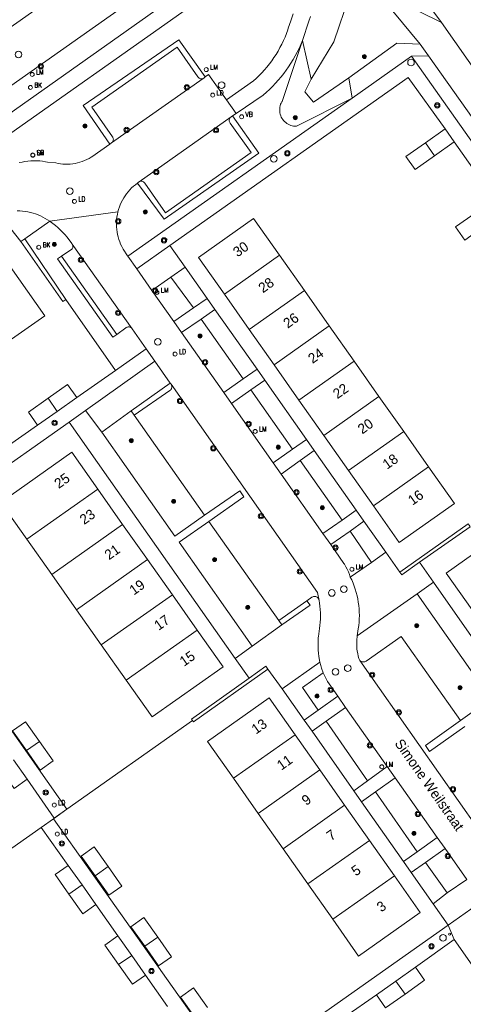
# Model space of a CAD drawing. Header units: metres. Extents: x 138165 to 154469, y 480134 to 494189.
# Tile 1016 of 1056: x 151268 to 151323, y 484192 to 484315. Entities that reach past the tile are written whole.
import ezdxf

# ---------------------------------------------------------------- set-up
doc = ezdxf.new("R2010")
doc.units = ezdxf.units.M
doc.header["$LTSCALE"] = 0.001
doc.header["$MEASUREMENT"] = 0
for name, color, linetype, lineweight in [('Level 5', 7, 'Continuous', 0), ('TOP-L-terrein schutting raster hek leuning', 7, 'Continuous', 0), ('TOP-L-topo objecten punt', 7, 'Continuous', 0), ('TOP-L-topo objecten vlak', 7, 'Continuous', 0), ('TOP-T-topo huisnummering naamgeving', 7, 'Continuous', 0)]:
    doc.layers.add(name, color=color, linetype=linetype, lineweight=lineweight)
doc.styles.add('Style-INTL_ISO', font='INTL_ISO.shx')
doc.styles.add('Style-STANDARD', font='STANDARD.shx')

# ---------------------------------------------------------------- blocks, each defined once
blk = doc.blocks.new('24')
at = {"layer": 'TOP-L-topo objecten punt', "color": 7, "linetype": 'Continuous', "lineweight": 0}
for radius in [0.025, 0.0182, 0.0115, 0.005]:
    blk.add_circle((0, 0), radius, dxfattribs=at)
blk = doc.blocks.new('39')
at = {"layer": 'TOP-L-topo objecten punt', "color": 7, "linetype": 'Continuous', "lineweight": 0}
for p, q in [((0.0175, 0.0175), (-0.0175, 0.0175)), ((-0.0175, 0.0175), (-0.0175, -0.0175)), ((0.0175, 0.0175), (0.0175, -0.0175)), ((0.0175, -0.0175), (-0.0175, -0.0175))]:
    blk.add_line(p, q, dxfattribs=at)
blk.add_circle((0, 0), 0.0332, dxfattribs=at)
blk = doc.blocks.new('121')
at = {"layer": 'TOP-L-topo objecten punt', "color": 7, "linetype": 'Continuous', "lineweight": 0}
blk.add_circle((0, 0), 0.025, dxfattribs=at)
at = {"layer": 'TOP-L-topo objecten punt', "color": 7, "linetype": 'Continuous', "lineweight": 0, "style": 'Style-STANDARD'}
blk.add_text('LD', height=0.06, dxfattribs=at).set_placement((0.0483, 0))
blk = doc.blocks.new('*U13')
at = {"layer": 'Level 5', "color": 7, "linetype": 'Continuous', "lineweight": 0}
blk.add_circle((0, 0), 0.0415, dxfattribs=at)
blk = doc.blocks.new('150')
at = {"layer": 'Level 5', "color": 7, "linetype": 'Continuous', "lineweight": 0}
blk.add_blockref('*U13', (0, 0), dxfattribs=at)
blk = doc.blocks.new('72')
at = {"layer": 'TOP-L-topo objecten punt', "color": 7, "linetype": 'Continuous', "lineweight": 0}
blk.add_circle((0, 0), 0.025, dxfattribs=at)
at = {"layer": 'TOP-L-topo objecten punt', "color": 7, "linetype": 'Continuous', "lineweight": 0, "style": 'Style-STANDARD'}
blk.add_text('BK', height=0.06, dxfattribs=at).set_placement((0.0483, 0))
blk = doc.blocks.new('16')
at = {"layer": 'TOP-L-topo objecten punt', "color": 7, "linetype": 'Continuous', "lineweight": 0}
blk.add_circle((0, 0), 0.025, dxfattribs=at)
at = {"layer": 'TOP-L-topo objecten punt', "color": 7, "linetype": 'Continuous', "lineweight": 0, "style": 'Style-STANDARD'}
blk.add_text('LM', height=0.06, dxfattribs=at).set_placement((0.0483, 0))
blk = doc.blocks.new('10')
at = {"layer": 'TOP-L-topo objecten punt', "linetype": 'Continuous', "lineweight": 0}
blk.add_circle((0, 0), 0.0125, dxfattribs=at)
blk = doc.blocks.new('175')
at = {"layer": 'TOP-L-topo objecten punt', "color": 7, "linetype": 'Continuous', "lineweight": 0}
blk.add_circle((0, 0), 0.025, dxfattribs=at)
at = {"layer": 'TOP-L-topo objecten punt', "color": 7, "linetype": 'Continuous', "lineweight": 0, "style": 'Style-STANDARD'}
blk.add_text('SB', height=0.06, dxfattribs=at).set_placement((0.0483, 0))
blk = doc.blocks.new('14')
at = {"layer": 'TOP-L-topo objecten punt', "color": 7, "linetype": 'Continuous', "lineweight": 0}
blk.add_circle((0, 0), 0.025, dxfattribs=at)
at = {"layer": 'TOP-L-topo objecten punt', "color": 7, "linetype": 'Continuous', "lineweight": 0, "style": 'Style-STANDARD'}
blk.add_text('VB', height=0.06, dxfattribs=at).set_placement((0.0483, 0))

msp = doc.modelspace()

# ---------------------------------------------------------------- linework, layer by layer
at = {"layer": 'TOP-L-terrein schutting raster hek leuning', "flags": 128}
msp.add_lwpolyline([(150949.99, 484078.14), (150980.06, 484099.33), (150992.02, 484107.76), (151012.08, 484121.95), (151026.52, 484132.09), (151041.25, 484142.51), (151046.89, 484146.47), (151199.12, 484253.53), (151257.15, 484294.4), (151295.67, 484321.56)], dxfattribs=at)
at = {"layer": 'TOP-L-topo objecten vlak', "flags": 128}
for points in [[(151204.2, 484263.05), (151324.98, 484348.11)], [(151303.58, 484340.42), (151226.04, 484285.79)], [(151304.95, 484328.16), (151304.85, 484328.1), (151298.7, 484323.76), (151295.67, 484321.56), (151257.15, 484294.4)], [(151317.01, 484319.36), (151320.37, 484314.76)], [(151312.05, 484318.91), (151308.84, 484318.16), (151306.9, 484312.35), (151304.04, 484307.67)], [(151312.05, 484318.91), (151320.37, 484314.76)], [(151317.7, 484312.07), (151312.05, 484318.91)], [(151255.57, 484295.85), (151285.32, 484316.83)], [(151301.81, 484315.84), (151301.52, 484314.99), (151301.19, 484314.05), (151301.12, 484313.86), (151300.96, 484313.4), (151300.78, 484312.95), (151300.58, 484312.5), (151300.37, 484312.06), (151300.14, 484311.63), (151299.91, 484311.2), (151299.65, 484310.78), (151299.39, 484310.37), (151299.11, 484309.97), (151298.82, 484309.58), (151298.51, 484309.2), (151298.19, 484308.83), (151297.86, 484308.47), (151297.52, 484308.12), (151297.17, 484307.78), (151296.81, 484307.46), (151293.43, 484305.11)], [(151302.97, 484312.5), (151303.77, 484314.95), (151303.96, 484315.54)], [(151320.37, 484314.76), (151343.19, 484282.33)], [(151278.82, 484299.54), (151275.48, 484304.37), (151287.46, 484312.6), (151290.78, 484307.96)], [(151290.54, 484307.77), (151290.46, 484307.73), (151290.38, 484307.71), (151290.29, 484307.71), (151290.2, 484307.72), (151290.12, 484307.75), (151290.04, 484307.79), (151289.97, 484307.84), (151289.92, 484307.91), (151289.86, 484307.99), (151287.25, 484311.67), (151276.58, 484304.16), (151279.17, 484300.48), (151279.17, 484300.47), (151279.19, 484300.45), (151279.23, 484300.36), (151279.26, 484300.27), (151279.28, 484300.18), (151279.27, 484300.08), (151279.25, 484299.99), (151279.22, 484299.9), (151279.17, 484299.82), (151279.11, 484299.75), (151279.04, 484299.69)], [(151294.65, 484303.4), (151298.06, 484305.69), (151298.46, 484306.04), (151298.85, 484306.4), (151299.23, 484306.78), (151299.59, 484307.16), (151299.94, 484307.56), (151300.29, 484307.96), (151300.61, 484308.38), (151300.93, 484308.8), (151301.23, 484309.23), (151301.52, 484309.68), (151301.8, 484310.13), (151302.06, 484310.59), (151302.31, 484311.06), (151302.55, 484311.53), (151302.77, 484312.01), (151302.97, 484312.5)], [(151302.97, 484312.5), (151300.42, 484304.9), (151300.38, 484304.85), (151300.3, 484304.69), (151300.23, 484304.53), (151300.18, 484304.35), (151300.14, 484304.18), (151300.11, 484304), (151300.11, 484303.82), (151300.12, 484303.64), (151300.14, 484303.46), (151300.18, 484303.28), (151300.24, 484303.11), (151300.31, 484302.94), (151300.39, 484302.78), (151300.49, 484302.63), (151300.6, 484302.49), (151300.73, 484302.36), (151300.86, 484302.24), (151301.01, 484302.13), (151301.16, 484302.03), (151301.33, 484301.95), (151301.49, 484301.89), (151301.67, 484301.84), (151301.84, 484301.8), (151302.02, 484301.78), (151302.2, 484301.78), (151309.17, 484305.32)], [(151304.04, 484307.67), (151302.97, 484312.5)], [(151308.77, 484307.84), (151314.8, 484312.19), (151317.7, 484312.07)], [(151317.7, 484312.07), (151318.76, 484310.59)], [(151316.64, 484310.54), (151309.17, 484305.32)], [(151318.76, 484310.59), (151316.64, 484310.54)], [(151341.59, 484275.22), (151316.64, 484310.54)], [(151318.76, 484310.59), (151371.02, 484236.91)], [(151286.37, 484286.85), (151316.19, 484307.9), (151320.82, 484301.46)], [(151290.78, 484307.96), (151290.62, 484307.82), (151290.54, 484307.77)], [(151293.43, 484305.11), (151291.19, 484308.26), (151290.78, 484307.96)], [(151279.04, 484299.69), (151290.54, 484307.77)], [(151308.77, 484307.84), (151304.34, 484304.79), (151303.25, 484306.11), (151304.04, 484307.67)], [(151309.17, 484305.32), (151308.77, 484307.84)], [(151309.17, 484305.32), (151281.1, 484285.52)], [(151293.43, 484305.11), (151294.65, 484303.4)], [(151282.29, 484294.66), (151285.62, 484290.16), (151297.49, 484298.42), (151294.22, 484303.1)], [(151282.51, 484294.84), (151282.62, 484294.9), (151282.7, 484294.91), (151282.79, 484294.91), (151282.88, 484294.9), (151282.97, 484294.87), (151283.04, 484294.83), (151283.11, 484294.77), (151283.17, 484294.7), (151283.2, 484294.65), (151285.79, 484290.96), (151296.52, 484298.51), (151293.92, 484302.19), (151293.88, 484302.25), (151293.83, 484302.33), (151293.8, 484302.42), (151293.79, 484302.51), (151293.79, 484302.6), (151293.81, 484302.69), (151293.85, 484302.77), (151293.89, 484302.85), (151293.95, 484302.92), (151294.03, 484302.97)], [(151294.03, 484302.97), (151282.51, 484294.84)], [(151294.03, 484302.97), (151294.22, 484303.1)], [(151294.22, 484303.1), (151294.65, 484303.4)], [(151320.82, 484301.46), (151318.37, 484299.73)], [(151320.82, 484301.46), (151321.98, 484299.83)], [(151278.82, 484299.54), (151276.57, 484297.97), (151276.49, 484297.92), (151276.23, 484297.77), (151275.95, 484297.63), (151275.67, 484297.5), (151275.38, 484297.39), (151275.09, 484297.29), (151274.8, 484297.21), (151274.49, 484297.14), (151274.19, 484297.09), (151273.88, 484297.06), (151273.58, 484297.04), (151273.27, 484297.04), (151272.96, 484297.05), (151272.65, 484297.08), (151272.35, 484297.12), (151272.05, 484297.19), (151271.04, 484297.31), (151270.79, 484297.35), (151270.42, 484297.4), (151270.05, 484297.44), (151269.68, 484297.46), (151269.31, 484297.46), (151268.94, 484297.45), (151268.57, 484297.42), (151268.2, 484297.38), (151267.84, 484297.31), (151267.47, 484297.24)], [(151279.04, 484299.69), (151278.82, 484299.54)], [(151318.37, 484299.73), (151315.92, 484298.01), (151317.07, 484296.37), (151319.52, 484298.1)], [(151318.37, 484299.73), (151319.52, 484298.1)], [(151319.52, 484298.1), (151321.98, 484299.83)], [(151321.98, 484299.83), (151327.05, 484292.63)], [(151279.85, 484291.07), (151279.93, 484291.38), (151280.03, 484291.68), (151280.14, 484291.97), (151280.27, 484292.26), (151280.42, 484292.54), (151280.58, 484292.82), (151280.75, 484293.09), (151280.93, 484293.34), (151281.13, 484293.59), (151281.34, 484293.83), (151281.56, 484294.06), (151281.79, 484294.27), (151282.04, 484294.47), (151282.29, 484294.66)], [(151282.29, 484294.66), (151282.42, 484294.79), (151282.51, 484294.84)], [(151271.31, 484289.9), (151271.04, 484290.08), (151270.75, 484290.26), (151270.46, 484290.42), (151270.16, 484290.56), (151269.85, 484290.7), (151269.54, 484290.81), (151269.22, 484290.91), (151268.9, 484291), (151268.57, 484291.07), (151268.24, 484291.13), (151267.91, 484291.16), (151267.58, 484291.19), (151267.24, 484291.2)], [(151279.85, 484291.07), (151271.31, 484289.9)], [(151281.1, 484285.52), (151281.06, 484285.58), (151280.52, 484286.39), (151280.47, 484286.47), (151280.32, 484286.75), (151280.18, 484287.04), (151280.07, 484287.33), (151279.96, 484287.63), (151279.87, 484287.93), (151279.8, 484288.24), (151279.74, 484288.55), (151279.7, 484288.87), (151279.67, 484289.18), (151279.66, 484289.5), (151279.67, 484289.82), (151279.69, 484290.13), (151279.72, 484290.45), (151279.78, 484290.76), (151279.85, 484291.07)], [(151324.59, 484290.91), (151322.14, 484289.18), (151323.29, 484287.54), (151325.74, 484289.27)], [(151268.17, 484287.7), (151271.31, 484289.9)], [(151271.31, 484289.9), (151271.36, 484289.87), (151271.69, 484289.62), (151272.01, 484289.36), (151272.33, 484289.1), (151272.63, 484288.82), (151272.92, 484288.52), (151273.2, 484288.22), (151273.47, 484287.9), (151274.07, 484287.12), (151274.13, 484287.03)], [(151300.1, 484285.63), (151296.85, 484290.23), (151289.94, 484285.36), (151293.18, 484280.76)], [(151214.97, 484225.76), (151202.27, 484243.69), (151266.44, 484288.96), (151267.69, 484287.35)], [(151267.69, 484287.35), (151268.17, 484287.7)], [(151273.34, 484280.09), (151272.96, 484279.84), (151267.69, 484287.35)], [(151268.17, 484287.7), (151273.34, 484280.09)], [(151274.13, 484287.03), (151274.17, 484286.97), (151274.2, 484286.88), (151274.21, 484286.78), (151274.2, 484286.69), (151274.19, 484286.6), (151274.15, 484286.52), (151274.1, 484286.44), (151274.04, 484286.37), (151273.97, 484286.31), (151272.78, 484285.53)], [(151281.64, 484276.42), (151274.13, 484287.03)], [(151266.09, 484274.83), (151270.7, 484278.07), (151265.25, 484285.79), (151260.65, 484282.55)], [(151286.37, 484286.85), (151282.21, 484283.93)], [(151288.29, 484284.16), (151286.37, 484286.85)], [(151272.78, 484285.53), (151272.29, 484285.19), (151279.23, 484275.4), (151279.73, 484275.74)], [(151272.78, 484285.53), (151279.73, 484275.74)], [(151282.21, 484283.93), (151281.1, 484285.52)], [(151300.1, 484285.63), (151293.18, 484280.76)], [(151303.21, 484281.22), (151300.1, 484285.63)], [(151282.21, 484283.93), (151284.11, 484281.22)], [(151286.46, 484282.88), (151288.29, 484284.16)], [(151288.29, 484284.16), (151291.02, 484280.24)], [(151284.11, 484281.22), (151286.46, 484282.88)], [(151289.3, 484279.04), (151286.46, 484282.88)], [(151286.86, 484277.34), (151284.11, 484281.22)], [(151303.21, 484281.22), (151296.29, 484276.35)], [(151306.32, 484276.81), (151303.21, 484281.22)], [(151279.54, 484271.23), (151273.34, 484280.09)], [(151291.02, 484280.24), (151289.3, 484279.04)], [(151291.99, 484278.86), (151291.02, 484280.24)], [(151293.18, 484280.76), (151296.29, 484276.35)], [(151289.3, 484279.04), (151286.86, 484277.34)], [(151290.26, 484277.66), (151291.99, 484278.86)], [(151291.99, 484278.86), (151297.28, 484271.39)], [(151286.86, 484277.34), (151287.83, 484275.97)], [(151287.83, 484275.97), (151290.26, 484277.66)], [(151295.53, 484270.17), (151290.26, 484277.66)], [(151279.73, 484275.74), (151280.85, 484276.57), (151280.87, 484276.58), (151280.96, 484276.62), (151281.05, 484276.65), (151281.15, 484276.67), (151281.24, 484276.66), (151281.33, 484276.64), (151281.42, 484276.61), (151281.51, 484276.56), (151281.58, 484276.5), (151281.64, 484276.42)], [(151281.64, 484276.42), (151283.37, 484273.92)], [(151293.1, 484268.48), (151287.83, 484275.97)], [(151296.29, 484276.35), (151299.4, 484271.93)], [(151306.32, 484276.81), (151299.4, 484271.93)], [(151309.43, 484272.39), (151306.32, 484276.81)], [(151283.37, 484273.92), (151279.54, 484271.23)], [(151283.37, 484273.92), (151284.46, 484272.39)], [(151284.46, 484272.39), (151275.78, 484266.22)], [(151284.46, 484272.39), (151286.39, 484269.65)], [(151309.43, 484272.39), (151302.51, 484267.52)], [(151312.54, 484267.98), (151309.43, 484272.39)], [(151279.54, 484271.23), (151274.7, 484267.83)], [(151297.28, 484271.39), (151295.53, 484270.17)], [(151298.23, 484270.01), (151297.28, 484271.39)], [(151299.4, 484271.93), (151302.51, 484267.52)], [(151295.53, 484270.17), (151293.1, 484268.48)], [(151296.51, 484268.79), (151298.23, 484270.01)], [(151298.23, 484270.01), (151303.46, 484262.59)], [(151274.7, 484267.83), (151273.54, 484269.46), (151271.09, 484267.74)], [(151281.49, 484266.17), (151286.39, 484269.65)], [(151286.51, 484269.5), (151286.54, 484269.45), (151286.58, 484269.36), (151286.6, 484269.27), (151286.61, 484269.17), (151286.61, 484269.08), (151286.58, 484268.99), (151286.54, 484268.9), (151286.49, 484268.82), (151286.43, 484268.75), (151286.35, 484268.7), (151281.88, 484265.63)], [(151286.39, 484269.65), (151286.51, 484269.5)], [(151286.51, 484269.5), (151304.86, 484243.42), (151305.04, 484242.43)], [(151294.09, 484267.08), (151293.1, 484268.48)], [(151294.09, 484267.08), (151296.51, 484268.79)], [(151301.72, 484261.35), (151296.51, 484268.79)], [(151271.09, 484267.74), (151268.64, 484266.01), (151269.79, 484264.37)], [(151271.09, 484267.74), (151272.24, 484266.1)], [(151274.7, 484267.83), (151272.24, 484266.1)], [(151302.51, 484267.52), (151305.62, 484263.1)], [(151312.54, 484267.98), (151305.62, 484263.1)], [(151315.65, 484263.56), (151312.54, 484267.98)], [(151272.24, 484266.1), (151269.79, 484264.37)], [(151273.75, 484264.76), (151275.78, 484266.22)], [(151275.78, 484266.22), (151277.82, 484263.48)], [(151277.82, 484263.48), (151281.49, 484266.17)], [(151281.88, 484265.63), (151281.49, 484266.17)], [(151299.31, 484259.66), (151294.09, 484267.08)], [(151250.73, 484248.55), (151273.75, 484264.76)], [(151273.75, 484264.76), (151294.55, 484235.18)], [(151281.88, 484265.63), (151290.7, 484253.09)], [(151269.79, 484264.37), (151265.87, 484261.61)], [(151315.65, 484263.56), (151308.73, 484258.69)], [(151318.76, 484259.15), (151315.65, 484263.56)], [(151290.7, 484253.09), (151286.98, 484250.47), (151277.82, 484263.48)], [(151303.46, 484262.59), (151301.72, 484261.35)], [(151304.42, 484261.19), (151303.46, 484262.59)], [(151305.62, 484263.1), (151308.73, 484258.69)], [(151301.72, 484261.35), (151299.31, 484259.66)], [(151302.69, 484259.96), (151304.42, 484261.19)], [(151304.42, 484261.19), (151309.7, 484253.74)], [(151277.33, 484256.38), (151274.09, 484260.98), (151265.2, 484254.71), (151268.44, 484250.11)], [(151300.29, 484258.26), (151302.69, 484259.96)], [(151307.93, 484252.5), (151302.69, 484259.96)], [(151300.29, 484258.26), (151299.31, 484259.66)], [(151308.73, 484258.69), (151311.85, 484254.28)], [(151318.76, 484259.15), (151311.85, 484254.28)], [(151311.85, 484254.28), (151315.09, 484249.67), (151322, 484254.55), (151318.76, 484259.15)], [(151305.53, 484250.81), (151300.29, 484258.26)], [(151268.44, 484250.11), (151277.33, 484256.38)], [(151280.44, 484251.96), (151277.33, 484256.38)], [(151290.7, 484253.09), (151295.1, 484256.16), (151295.62, 484255.41), (151291.23, 484252.33)], [(151309.7, 484253.74), (151307.93, 484252.5)], [(151310.67, 484252.35), (151309.7, 484253.74)], [(151307.93, 484252.5), (151305.53, 484250.81)], [(151271.55, 484245.7), (151280.44, 484251.96)], [(151283.55, 484247.55), (151280.44, 484251.96)], [(151296.68, 484236.71), (151287.5, 484249.71), (151291.23, 484252.33)], [(151291.23, 484252.33), (151299.99, 484239.92)], [(151308.92, 484251.12), (151310.67, 484252.35)], [(151310.67, 484252.35), (151313.4, 484248.46)], [(151315.16, 484245.99), (151323.7, 484252.02), (151323.83, 484251.84)], [(151323.83, 484251.84), (151323.96, 484251.66), (151317.62, 484247.21)], [(151333.11, 484247.53), (151329.87, 484252.14), (151320.98, 484245.87), (151324.22, 484241.27)], [(151268.44, 484250.11), (151271.55, 484245.7)], [(151306.51, 484249.42), (151305.53, 484250.81)], [(151306.51, 484249.42), (151308.92, 484251.12)], [(151311.6, 484247.2), (151308.92, 484251.12)], [(151308.96, 484245.36), (151308.84, 484245.69), (151308.71, 484246.02), (151308.56, 484246.34), (151308.39, 484246.66), (151308.21, 484246.96), (151308.14, 484247.08), (151306.51, 484249.42)], [(151273.44, 484216.3), (151250.73, 484248.55)], [(151274.66, 484241.28), (151283.55, 484247.55)], [(151286.67, 484243.14), (151283.55, 484247.55)], [(151313.4, 484248.46), (151311.6, 484247.2)], [(151315.16, 484245.99), (151313.4, 484248.46)], [(151311.6, 484247.2), (151308.96, 484245.36)], [(151317.62, 484247.21), (151315.4, 484245.66), (151315.16, 484245.99)], [(151319.39, 484244.73), (151317.62, 484247.21)], [(151271.55, 484245.7), (151274.66, 484241.28)], [(151309.83, 484238), (151309.96, 484238.89), (151310.02, 484239.31), (151310.06, 484239.72), (151310.08, 484240.14), (151310.09, 484240.55), (151310.08, 484240.97), (151310.06, 484241.38), (151310.02, 484241.8), (151309.96, 484242.21), (151309.89, 484242.62), (151309.8, 484243.03), (151309.7, 484243.43), (151309.58, 484243.83), (151309.45, 484244.23), (151309.3, 484244.61), (151309.14, 484245), (151308.96, 484245.36)], [(151319.39, 484244.73), (151317.34, 484243.27)], [(151340.2, 484214.99), (151319.39, 484244.73)], [(151277.77, 484236.87), (151286.67, 484243.14)], [(151289.77, 484238.72), (151286.67, 484243.14)], [(151303.52, 484242.38), (151304.15, 484242.83), (151304.17, 484242.84), (151304.25, 484242.88), (151304.34, 484242.91), (151304.44, 484242.93), (151304.53, 484242.92), (151304.63, 484242.91), (151304.71, 484242.88), (151304.8, 484242.83), (151304.87, 484242.77), (151304.93, 484242.7), (151304.98, 484242.61), (151305.02, 484242.53), (151305.04, 484242.43)], [(151309.83, 484238), (151317.34, 484243.27)], [(151317.34, 484243.27), (151326.57, 484230.12), (151322.76, 484227.42)], [(151299.99, 484239.92), (151303.52, 484242.38)], [(151300.37, 484239.39), (151303.93, 484241.84), (151303.52, 484242.38)], [(151305.04, 484242.43), (151305.1, 484242.09), (151305.16, 484241.7), (151305.2, 484241.3), (151305.22, 484240.9), (151305.23, 484240.5), (151305.22, 484240.1), (151305.2, 484239.71), (151305.16, 484239.31), (151305.1, 484238.91), (151304.97, 484237.92), (151304.95, 484237.78), (151304.92, 484237.39), (151304.91, 484237), (151304.91, 484236.61), (151304.93, 484236.22), (151304.96, 484235.83), (151305.01, 484235.44), (151305.13, 484234.7)], [(151274.66, 484241.28), (151277.77, 484236.87)], [(151296.68, 484236.71), (151300.37, 484239.39)], [(151300.37, 484239.39), (151299.99, 484239.92)], [(151280.88, 484232.46), (151284.12, 484227.85), (151293.02, 484234.12), (151289.77, 484238.72)], [(151280.88, 484232.46), (151289.77, 484238.72)], [(151310.15, 484234.92), (151310.04, 484235.17), (151309.95, 484235.47), (151309.88, 484235.78), (151309.82, 484236.09), (151309.79, 484236.4), (151309.76, 484236.71), (151309.76, 484237.03), (151309.76, 484237.34), (151309.77, 484237.43), (151309.83, 484238)], [(151322.76, 484227.42), (151315.33, 484237.93), (151310.94, 484234.84), (151310.85, 484234.79), (151310.76, 484234.76), (151310.66, 484234.74), (151310.56, 484234.74), (151310.46, 484234.75), (151310.36, 484234.78), (151310.27, 484234.82), (151310.19, 484234.88), (151310.15, 484234.92)], [(151277.77, 484236.87), (151280.88, 484232.46)], [(151294.55, 484235.18), (151296.68, 484236.71)], [(151296.29, 484232.71), (151294.55, 484235.18)], [(151298.64, 484233.84), (151298.39, 484234.21), (151296.29, 484232.71)], [(151305.13, 484234.7), (151300.41, 484231.37)], [(151305.13, 484234.7), (151305.25, 484234.31), (151305.36, 484233.96), (151305.56, 484233.39)], [(151327.41, 484210.38), (151310.15, 484234.92)], [(151298.64, 484233.84), (151289.32, 484227.25), (151289.18, 484227.41)], [(151300.41, 484231.37), (151298.64, 484233.84)], [(151305.56, 484233.39), (151302.96, 484231.54), (151304.93, 484228.71)], [(151305.56, 484233.39), (151305.77, 484232.94), (151305.94, 484232.61), (151306.12, 484232.29), (151306.32, 484231.98), (151307.39, 484230.45)], [(151289.18, 484227.41), (151289.07, 484227.59), (151296.29, 484232.71)], [(151303.17, 484227.47), (151300.41, 484231.37)], [(151307.39, 484230.45), (151304.93, 484228.71)], [(151307.39, 484230.45), (151308.36, 484229.03)], [(151302.03, 484225.63), (151298.79, 484230.23), (151291.07, 484224.79), (151294.31, 484220.19)], [(151305.94, 484227.34), (151308.36, 484229.03)], [(151308.36, 484229.03), (151313.59, 484221.64)], [(151304.93, 484228.71), (151303.17, 484227.47)], [(151270.02, 484224.8), (151268.29, 484227.25), (151266.66, 484226.1), (151268.39, 484223.65)], [(151289.18, 484227.41), (151273.44, 484216.3)], [(151303.17, 484227.47), (151304.17, 484226.08)], [(151304.17, 484226.08), (151305.94, 484227.34)], [(151305.94, 484227.34), (151311.1, 484219.84)], [(151322.76, 484227.42), (151318.38, 484224.28), (151318.89, 484223.54), (151323.29, 484226.67)], [(151294.31, 484220.19), (151302.03, 484225.63)], [(151305.14, 484221.22), (151302.03, 484225.63)], [(151309.41, 484218.61), (151304.17, 484226.08)], [(151270.02, 484224.8), (151268.39, 484223.65)], [(151268.39, 484223.65), (151270.12, 484221.2), (151271.75, 484222.35), (151270.02, 484224.8)], [(151266.75, 484222.5), (151268.48, 484220.05)], [(151313.59, 484221.64), (151311.1, 484219.84)], [(151313.59, 484221.64), (151314.58, 484220.24)], [(151265.12, 484221.35), (151266.85, 484218.89), (151268.48, 484220.05)], [(151297.42, 484215.78), (151305.14, 484221.22)], [(151308.25, 484216.81), (151305.14, 484221.22)], [(151268.48, 484220.05), (151271.86, 484215.18)], [(151294.31, 484220.19), (151297.42, 484215.78)], [(151311.1, 484219.84), (151309.41, 484218.61)], [(151312.11, 484218.47), (151314.58, 484220.24)], [(151314.58, 484220.24), (151319.85, 484212.77)], [(151309.41, 484218.61), (151310.36, 484217.22)], [(151310.36, 484217.22), (151312.11, 484218.47)], [(151317.33, 484210.99), (151312.11, 484218.47)], [(151300.53, 484211.36), (151308.25, 484216.81)], [(151311.36, 484212.39), (151308.25, 484216.81)], [(151315.64, 484209.77), (151310.36, 484217.22)], [(151273.44, 484216.3), (151271.79, 484215.12)], [(151271.86, 484215.18), (151273.44, 484216.3)], [(151297.42, 484215.78), (151300.53, 484211.36)], [(151271.79, 484215.12), (151270.25, 484214.01)], [(151271.79, 484215.12), (151271.86, 484215.18)], [(151321.23, 484201.81), (151294.52, 484182.96), (151271.79, 484215.12)], [(151270.25, 484214.01), (151253.64, 484202.37)], [(151270.25, 484214.01), (151273.62, 484209.28)], [(151303.64, 484206.95), (151311.36, 484212.39)], [(151314.48, 484207.98), (151311.36, 484212.39)], [(151319.85, 484212.77), (151317.33, 484210.99)], [(151319.85, 484212.77), (151320.84, 484211.38)], [(151278.62, 484209.13), (151276.89, 484211.59), (151275.26, 484210.43), (151276.98, 484207.98)], [(151300.53, 484211.36), (151303.64, 484206.95)], [(151317.33, 484210.99), (151315.64, 484209.77)], [(151318.37, 484209.65), (151320.84, 484211.38)], [(151320.84, 484211.38), (151323.57, 484207.51)], [(151315.64, 484209.77), (151316.6, 484208.39)], [(151316.6, 484208.39), (151318.37, 484209.65)], [(151321.07, 484205.84), (151318.37, 484209.65)], [(151273.62, 484209.28), (151271.98, 484208.13), (151273.71, 484205.68)], [(151273.62, 484209.28), (151275.35, 484206.83)], [(151278.62, 484209.13), (151276.98, 484207.98)], [(151276.98, 484207.98), (151278.71, 484205.53), (151280.35, 484206.68), (151278.62, 484209.13)], [(151319.35, 484204.48), (151316.6, 484208.39)], [(151303.64, 484206.95), (151306.75, 484202.53)], [(151306.75, 484202.53), (151309.99, 484197.93), (151317.72, 484203.38), (151314.48, 484207.98)], [(151306.75, 484202.53), (151314.48, 484207.98)], [(151323.57, 484207.51), (151321.07, 484205.84)], [(151273.71, 484205.68), (151275.35, 484206.83)], [(151273.71, 484205.68), (151275.44, 484203.22), (151277.08, 484204.38)], [(151275.35, 484206.83), (151277.08, 484204.38)], [(151321.07, 484205.84), (151319.35, 484204.48)], [(151277.08, 484204.38), (151279.84, 484200.45)], [(151319.35, 484204.48), (151321.23, 484201.81)], [(151321.23, 484201.81), (151325.46, 484204.78)], [(151284.84, 484200.3), (151283.11, 484202.76), (151281.48, 484201.6), (151283.2, 484199.15)], [(151321.23, 484201.81), (151321.96, 484199.98)], [(151279.84, 484200.45), (151278.21, 484199.3), (151279.93, 484196.85)], [(151279.84, 484200.45), (151281.57, 484198)], [(151283.2, 484199.15), (151284.93, 484196.7), (151286.57, 484197.85), (151284.84, 484200.3)], [(151283.2, 484199.15), (151284.84, 484200.3)], [(151317.12, 484196.53), (151321.96, 484199.98)], [(151321.96, 484199.98), (151336.22, 484179.68)], [(151279.93, 484196.85), (151281.57, 484198)], [(151281.57, 484198), (151283.3, 484195.55)], [(151279.93, 484196.85), (151281.66, 484194.4), (151283.3, 484195.55)], [(151314.67, 484194.8), (151317.12, 484196.53)], [(151315.82, 484193.17), (151318.27, 484194.9), (151317.12, 484196.53)], [(151283.3, 484195.55), (151286.06, 484191.62)], [(151312.22, 484193.08), (151314.67, 484194.8)], [(151315.82, 484193.17), (151314.67, 484194.8)], [(151291.06, 484191.48), (151289.33, 484193.93), (151287.7, 484192.78), (151289.43, 484190.32)], [(151308.29, 484190.31), (151312.22, 484193.08)], [(151312.22, 484193.08), (151313.37, 484191.44), (151315.82, 484193.17)]]:
    msp.add_lwpolyline(points, dxfattribs=at)

# ---------------------------------------------------------------- block references
at = {"layer": 'TOP-L-topo objecten punt', "xscale": 10, "yscale": 10, "zscale": 10}
for name, p in [('150', (151267.39, 484310.77)), ('24', (151310.73, 484310.51)), ('39', (151270.19, 484309.29)), ('16', (151290.91, 484308.87)), ('150', (151316.56, 484309.76)), ('16', (151269.11, 484308.27)), ('72', (151268.89, 484306.64)), ('39', (151288.48, 484306.65)), ('150', (151292.84, 484306.93)), ('121', (151291.72, 484305.68)), ('39', (151319.85, 484304.39)), ('14', (151295.34, 484302.97)), ('24', (151302.07, 484302.85)), ('24', (151275.72, 484301.81)), ('39', (151280.93, 484301.33)), ('39', (151292.12, 484301.29)), ('175', (151269.17, 484298.19)), ('16', (151269.19, 484298.16)), ('150', (151299.37, 484297.7)), ('39', (151301.07, 484298.4)), ('39', (151284.66, 484296.05)), ('150', (151273.82, 484293.65)), ('121', (151274.4, 484292.38)), ('24', (151283.27, 484291.07)), ('39', (151279.89, 484289.89)), ('72', (151269.94, 484286.64)), ('24', (151271.89, 484286.99)), ('39', (151285.62, 484287.5)), ('10', (151285.88, 484287.61)), ('39', (151275.21, 484285.06)), ('39', (151284.48, 484281.2)), ('16', (151284.73, 484280.98)), ('39', (151279.88, 484278.43)), ('150', (151284.86, 484274.79)), ('24', (151290.13, 484275.52)), ('121', (151287.01, 484273.28)), ('39', (151290.76, 484272.24)), ('39', (151287.63, 484267.41)), ('39', (151271.92, 484264.66)), ('39', (151296.22, 484264.53)), ('16', (151297.04, 484263.59)), ('24', (151281.52, 484262.42)), ('39', (151291.8, 484261.48)), ('24', (151299.93, 484261.62)), ('39', (151302.21, 484255.97)), ('24', (151286.83, 484254.84)), ('24', (151305.46, 484254.03)), ('39', (151297.76, 484252.98)), ('39', (151307.1, 484249.05)), ('24', (151291.95, 484247.55)), ('39', (151302.64, 484246.06)), ('16', (151309.15, 484246.33)), ('150', (151308.16, 484243.86)), ('150', (151306.65, 484243.37)), ('24', (151296.12, 484241.56)), ('24', (151317.27, 484239.27)), ('150', (151308.63, 484233.95)), ('150', (151307.1, 484233.51)), ('39', (151311.7, 484233.13)), ('39', (151306.51, 484231.25)), ('24', (151322.7, 484231.51)), ('24', (151304.8, 484230.46)), ('39', (151315.03, 484228.42)), ('39', (151311.41, 484224.29)), ('16', (151312.9, 484221.62)), ('39', (151270.81, 484218.4)), ('39', (151321.82, 484218.8)), ('121', (151271.88, 484216.83)), ('39', (151317.43, 484215.72)), ('121', (151272.25, 484213.2)), ('24', (151316.93, 484213.28)), ('39', (151272.82, 484212.02)), ('39', (151321.17, 484210.46)), ('10', (151321.4, 484200.66)), ('39', (151319.12, 484199.15)), ('150', (151320.57, 484200.21)), ('39', (151284.06, 484196.05))]:
    msp.add_blockref(name, p, dxfattribs=at)

# ---------------------------------------------------------------- texts
at = {"layer": 'TOP-T-topo huisnummering naamgeving', "style": 'Style-INTL_ISO'}
for s, rotation, p in [('30', 35.2, (151294.83, 484285.36)), ('28', 35.2, (151298.01, 484280.86)), ('26', 35.2, (151301.12, 484276.44)), ('24', 35.2, (151304.23, 484272.03)), ('22', 35.2, (151307.34, 484267.61)), ('20', 35.2, (151310.45, 484263.2)), ('18', 35.2, (151313.56, 484258.79)), ('25', 35.2, (151272.44, 484256.38)), ('16', 35.2, (151316.74, 484254.28)), ('23', 35.2, (151275.62, 484251.87)), ('21', 35.2, (151278.73, 484247.45)), ('19', 35.2, (151281.84, 484243.04)), ('17', 35.2, (151284.95, 484238.62)), ('15', 35.2, (151288.13, 484234.12)), ('13', 35.2, (151297.14, 484225.63)), ('Simone Weilstraat', 305.2, (151314.45, 484224.54)), ('11', 35.2, (151300.32, 484221.12)), ('9', 35.2, (151303.43, 484216.71)), ('7', 35.2, (151306.54, 484212.29)), ('5', 35.2, (151309.65, 484207.88)), ('3', 35.2, (151312.83, 484203.37))]:
    msp.add_text(s, height=1.25, rotation=rotation, dxfattribs=at).set_placement(p)

doc.saveas('drawing.dxf')
